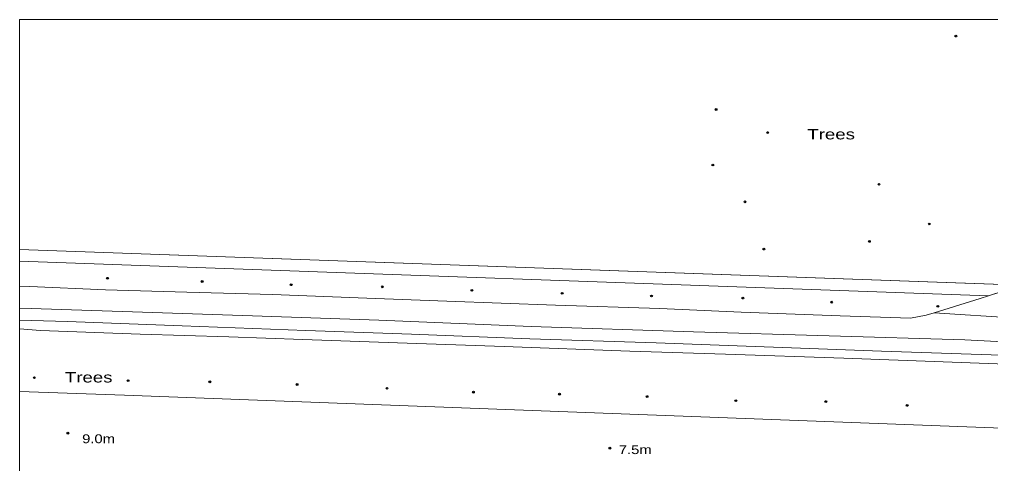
# Model space of a CAD drawing. Extents: x 528790 to 529292, y 179350 to 179856.
# Drawn here: x 528790.2 to 528954.9, y 179780.7 to 179856 of the extents above; entities that cross this region are included whole.
import ezdxf

# ---------------------------------------------------------------- set-up
doc = ezdxf.new("R2010")
doc.units = 0
doc.header["$LTSCALE"] = 0.6
doc.header["$PDMODE"] = 32
doc.header["$PDSIZE"] = 0.3
for name, color, linetype, lineweight in [('1', 7, 'Continuous', 13), ('2', 7, 'Continuous', 13), ('7', 7, 'Continuous', 13)]:
    doc.layers.add(name, color=color, linetype=linetype, lineweight=lineweight)
doc.layers.add('3', color=7, linetype='Continuous')
doc.layers.add('5', color=7, linetype='Continuous')

msp = doc.modelspace()

# ---------------------------------------------------------------- linework, layer by layer
at = {"layer": '1'}
for points in [[(528974.672, 179856.024), (528790.22, 179856.024), (528790.22, 179817.044), (528960.085, 179811.004), (528965.15, 179812.65), (528981.55, 179818.6), (528994.05, 179823.4), (529000, 179825.5), (529001.5, 179825.9), (529001.6, 179826.05), (529001.75, 179826.25), (529001.8, 179826.5), (529001.75, 179826.75), (529001.6, 179827), (529001.55, 179827.2), (529001.2, 179827.65), (529000.85, 179828), (529000, 179829.25), (528992.15, 179837.4), (528981.4, 179848.75)], [(528790.22, 179815.042), (528954.532, 179809.199), (528960.085, 179811.004), (528790.22, 179817.044)], [(528790.22, 179810.801), (528792, 179810.75), (528804.8, 179810.2), (528818.6, 179809.8), (528833.15, 179809.4), (528849.1, 179808.8), (528862.7, 179808.25), (528881.1, 179807.6), (528898.8, 179807), (528912.6, 179806.4), (528929.4, 179805.8), (528941.3, 179805.4), (528943.95, 179805.9), (528945.3, 179806.32), (528953.15, 179808.75), (528954.532, 179809.199), (528790.22, 179815.042)], [(528790.22, 179803.571), (528790.22, 179792.969), (528808.03, 179792.34), (528995.96, 179785.29), (529000, 179785.35), (529037.68, 179785.84), (529053.2, 179785.3), (529054.104, 179785.267), (529051.4, 179795.98), (529050.9, 179794.8), (529050.4, 179794.7), (529000, 179796.3), (528993.8, 179796.4), (528981.6, 179796.8), (528965.2, 179797.3), (528930, 179798.6), (528909.95, 179799.3), (528893.75, 179799.8), (528872.4, 179800.6), (528854.3, 179801.2), (528838.3, 179801.8), (528825.75, 179802.2), (528810.7, 179802.65), (528793.8, 179803.3)]]:
    msp.add_lwpolyline(points, close=True, dxfattribs=at)
for points in [[(528959.4, 179805.4), (528945.3, 179806.32), (528943.95, 179805.9), (528941.3, 179805.4), (528929.4, 179805.8), (528912.6, 179806.4), (528898.8, 179807), (528881.1, 179807.6), (528862.7, 179808.25), (528849.1, 179808.8), (528833.15, 179809.4), (528818.6, 179809.8), (528804.8, 179810.2), (528792, 179810.75), (528790.22, 179810.801), (528790.22, 179807.066), (528792.2, 179807.05), (528811.1, 179806.4), (528829.75, 179805.8), (528851.15, 179805.05), (528877, 179804), (528904.5, 179803.05), (528950.5, 179801.7), (528967.9, 179800.8)], [(528960.085, 179811.004), (528954.532, 179809.199), (528953.15, 179808.75), (528945.3, 179806.32), (528959.4, 179805.4)], [(528967.9, 179800.8), (528950.5, 179801.7), (528904.5, 179803.05), (528877, 179804), (528851.15, 179805.05), (528829.75, 179805.8), (528811.1, 179806.4), (528792.2, 179807.05), (528790.22, 179807.066), (528790.22, 179805.058), (528798.35, 179804.8), (528817.8, 179804.1), (528838.8, 179803.3), (528856.7, 179802.7), (528876.75, 179801.9), (528898.2, 179801.2), (528936.4, 179799.8), (528958.4, 179799.05)], [(528958.4, 179799.05), (528936.4, 179799.8), (528898.2, 179801.2), (528876.75, 179801.9), (528856.7, 179802.7), (528838.8, 179803.3), (528817.8, 179804.1), (528798.35, 179804.8), (528790.22, 179805.058), (528790.22, 179803.571), (528793.8, 179803.3), (528810.7, 179802.65), (528825.75, 179802.2), (528838.3, 179801.8), (528854.3, 179801.2), (528872.4, 179800.6), (528893.75, 179799.8), (528909.95, 179799.3), (528930, 179798.6), (528965.2, 179797.3)], [(528995.96, 179785.29), (528808.03, 179792.34), (528790.22, 179792.969), (528790.22, 179779.158), (528797.95, 179778.9), (528811.7, 179778.4), (528825.8, 179777.8), (528841.4, 179777.2), (528857, 179776.75), (528870, 179776.25), (528881.15, 179775.8), (528894.6, 179775.5), (528906.6, 179775.1), (528919, 179774.6), (528934.8, 179774), (528959.55, 179773)]]:
    msp.add_lwpolyline(points, dxfattribs=at)
at = {"layer": '2'}
for p, q in [((528790.22, 179817.044), (528960.085, 179811.004)), ((528790.22, 179815.042), (528954.532, 179809.199)), ((528954.532, 179809.199), (528960.085, 179811.004))]:
    msp.add_line(p, q, dxfattribs=at)
for points in [[(528790.22, 179810.801), (528792, 179810.75), (528804.8, 179810.2), (528818.6, 179809.8), (528833.15, 179809.4), (528849.1, 179808.8), (528862.7, 179808.25), (528881.1, 179807.6), (528898.8, 179807), (528912.6, 179806.4), (528929.4, 179805.8), (528941.3, 179805.4), (528943.95, 179805.9), (528945.3, 179806.32)], [(528945.3, 179806.32), (528953.15, 179808.75), (528954.532, 179809.199)], [(529044.25, 179798.25), (529039.4, 179798.4), (529031.7, 179798.75), (529017.55, 179799.2), (529006.85, 179799.4), (529000, 179799.75), (528967.9, 179800.8), (528950.5, 179801.7), (528904.5, 179803.05), (528877, 179804), (528851.15, 179805.05), (528829.75, 179805.8), (528811.1, 179806.4), (528792.2, 179807.05), (528790.22, 179807.066)], [(528790.22, 179805.058), (528798.35, 179804.8), (528817.8, 179804.1), (528838.8, 179803.3), (528856.7, 179802.7), (528876.75, 179801.9), (528898.2, 179801.2), (528936.4, 179799.8), (528958.4, 179799.05), (528979.4, 179798.3), (528995.8, 179797.8), (529000, 179797.7), (529035.95, 179796.55), (529050.55, 179796)], [(528790.22, 179803.571), (528793.8, 179803.3), (528810.7, 179802.65), (528825.75, 179802.2), (528838.3, 179801.8), (528854.3, 179801.2), (528872.4, 179800.6), (528893.75, 179799.8), (528909.95, 179799.3), (528930, 179798.6), (528965.2, 179797.3), (528981.6, 179796.8), (528993.8, 179796.4), (529000, 179796.3), (529050.4, 179794.7), (529050.9, 179794.8), (529051.4, 179795.98)], [(528790.22, 179792.969), (528808.03, 179792.34), (528995.96, 179785.29), (529000, 179785.35), (529037.68, 179785.84), (529053.2, 179785.3), (529054.104, 179785.267)]]:
    msp.add_lwpolyline(points, dxfattribs=at)
at = {"layer": '3'}
for p in [(528949, 179853.2), (528908.35, 179840.75), (528917.1, 179836.85), (528907.8, 179831.35), (528935.972, 179828.076), (528913.25, 179825.1), (528944.5, 179821.35), (528916.45, 179817.1), (528934.35, 179818.4), (528805.15, 179812.15), (528821.2, 179811.6), (528836.3, 179811.05), (528851.75, 179810.7), (528866.95, 179810.1), (528882.25, 179809.6), (528897.4, 179809.15), (528912.9, 179808.8), (528927.95, 179808.1), (528945.95, 179807.4), (528792.75, 179795.3), (528808.65, 179794.8), (528822.5, 179794.6), (528837.3, 179794.15), (528852.55, 179793.5), (528867.2, 179792.85), (528881.8, 179792.5), (528896.65, 179792.1), (528911.7, 179791.4), (528926.95, 179791.25), (528940.75, 179790.6), (528798.45, 179785.9), (528890.35, 179783.35)]:
    msp.add_point(p, dxfattribs=at)
at = {"layer": '7'}
msp.add_lwpolyline([(528790.22, 179356.024), (529290.22, 179356.024), (529290.22, 179856.024), (528790.22, 179856.024)], close=True, dxfattribs=at)

# ---------------------------------------------------------------- texts
at = {"layer": '5'}
for s, height, width, p in [('Trees', 1.75, 1.35, (528923.82, 179835.69)), ('Trees', 1.75, 1.35, (528797.93, 179794.49)), ('9.0m', 1.5, 1.25, (528800.85, 179784.2)), ('7.5m', 1.5, 1.25, (528891.85, 179782.35))]:
    msp.add_text(s, height=height, dxfattribs=dict(at, width=width)).set_placement(p)

doc.saveas('drawing.dxf')
